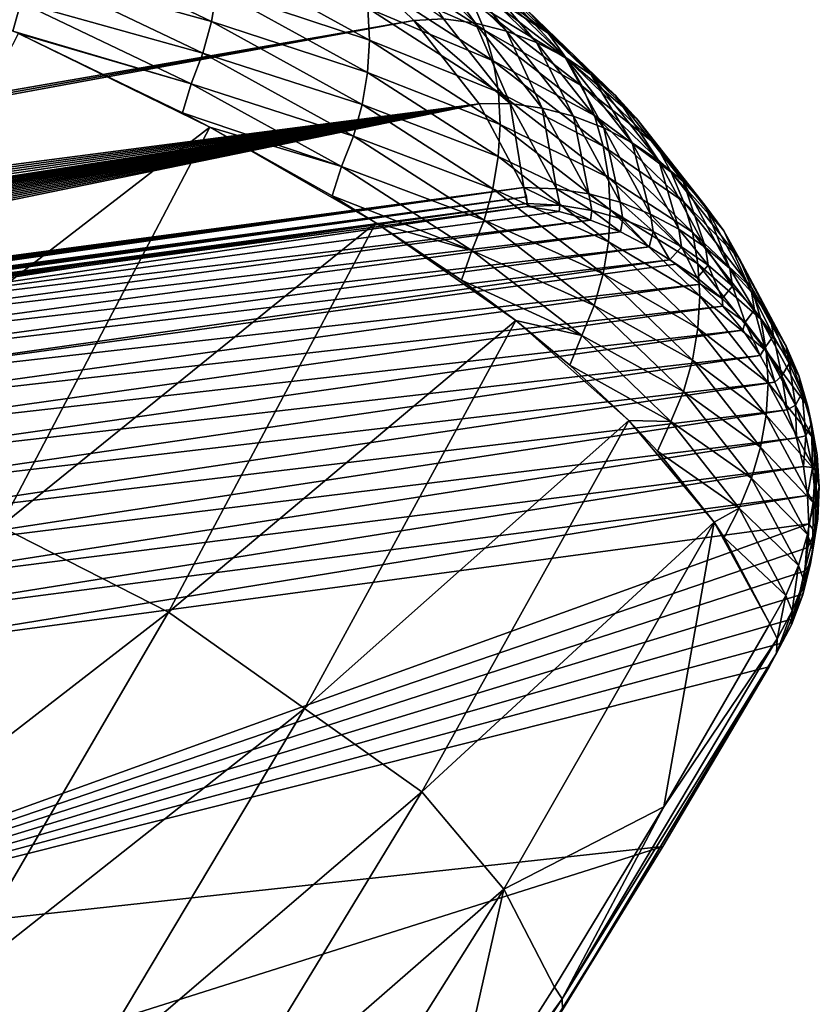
# Model space of a CAD drawing. Header units: metres. Extents: x -46 to 104, y -30 to 30.
# Tile 643 of 656: x 102.5 to 103.87, y -7.45 to -5.76. Entities that reach past the tile are written whole.
import ezdxf

# ---------------------------------------------------------------- set-up
doc = ezdxf.new("R2010")
doc.units = ezdxf.units.M
doc.layers.add('solid_26_000_502_XXX', color=7, linetype='CONTINUOUS')

msp = doc.modelspace()

# ---------------------------------------------------------------- linework, layer by layer
at = {"layer": 'solid_26_000_502_XXX'}
for points in [[(100.164474, -6.286385, 288.448303), (102.631027, -5.340151, 283.601135), (102.380951, -5.201931, 282.893066)], [(100.164474, -6.286385, 288.448303), (102.847031, -5.480157, 284.318329), (102.631027, -5.340151, 283.601135)], [(100.164474, -6.286385, 288.448303), (103.028481, -5.621532, 285.042511), (102.847031, -5.480157, 284.318329)], [(100.164474, -6.286385, 288.448303), (103.175049, -5.763855, 285.771576), (103.028481, -5.621532, 285.042511)], [(103.225922, -5.761276, 285.742462), (103.028481, -5.621532, 285.042511), (103.175049, -5.763855, 285.771576)], [(103.13102, -5.624458, 284.99295), (103.280518, -5.768601, 285.731323), (103.183754, -5.637403, 284.978424)], [(103.225922, -5.761276, 285.742462), (103.280518, -5.768601, 285.731323), (103.13102, -5.624458, 284.99295)], [(102.536789, -5.626327, 281.871094), (102.828644, -5.76579, 282.58551), (102.522369, -5.680479, 281.866791)], [(102.837563, -5.710787, 282.592834), (102.828644, -5.76579, 282.58551), (102.536789, -5.626327, 281.871094)], [(103.07225, -5.636647, 283.369995), (103.295578, -5.780553, 284.107178), (103.086998, -5.688756, 283.35498)], [(103.274864, -5.730655, 284.122681), (103.295578, -5.780553, 284.107178), (103.07225, -5.636647, 283.369995)], [(103.183754, -5.637403, 284.978424), (103.33374, -5.782019, 285.719238), (103.234459, -5.656291, 284.963226)], [(103.280518, -5.768601, 285.731323), (103.33374, -5.782019, 285.719238), (103.183754, -5.637403, 284.978424)], [(103.217285, -5.640372, 284.156281), (103.404709, -5.785426, 284.899323), (103.248657, -5.68373, 284.139099)], [(103.368156, -5.745859, 284.915344), (103.404709, -5.785426, 284.899323), (103.217285, -5.640372, 284.156281)], [(102.840614, -5.655499, 282.602448), (103.098808, -5.7975, 283.329865), (102.837563, -5.710787, 282.592834)], [(103.095894, -5.7426, 283.341553), (103.098808, -5.7975, 283.329865), (102.840614, -5.655499, 282.602448)], [(103.234459, -5.656291, 284.963226), (103.384918, -5.801361, 285.70636), (103.282486, -5.680881, 284.94751)], [(103.33374, -5.782019, 285.719238), (103.384918, -5.801361, 285.70636), (103.234459, -5.656291, 284.963226)], [(102.522369, -5.680479, 281.866791), (102.81395, -5.819814, 282.580566), (102.502472, -5.733018, 281.865234)], [(102.828644, -5.76579, 282.58551), (102.81395, -5.819814, 282.580566), (102.522369, -5.680479, 281.866791)], [(103.086998, -5.688756, 283.35498), (103.310539, -5.832794, 284.092834), (103.095894, -5.7426, 283.341553)], [(103.295578, -5.780553, 284.107178), (103.310539, -5.832794, 284.092834), (103.086998, -5.688756, 283.35498)], [(103.248657, -5.68373, 284.139099), (103.43644, -5.829065, 284.883606), (103.274864, -5.730655, 284.122681)], [(103.404709, -5.785426, 284.899323), (103.43644, -5.829065, 284.883606), (103.248657, -5.68373, 284.139099)], [(103.282486, -5.680881, 284.94751), (103.433395, -5.826381, 285.692841), (103.327248, -5.710863, 284.931488)], [(103.384918, -5.801361, 285.70636), (103.433395, -5.826381, 285.692841), (103.282486, -5.680881, 284.94751)], [(102.502472, -5.733018, 281.865234), (102.488625, -5.782015, 281.885529), (102.33062, -5.712982, 281.532898)], [(102.837563, -5.710787, 282.592834), (103.095711, -5.85276, 283.320099), (102.828644, -5.76579, 282.58551)], [(103.098808, -5.7975, 283.329865), (103.095711, -5.85276, 283.320099), (102.837563, -5.710787, 282.592834)], [(103.327248, -5.710863, 284.931488), (103.478569, -5.856765, 285.678894), (103.368156, -5.745859, 284.915344)], [(103.433395, -5.826381, 285.692841), (103.478569, -5.856765, 285.678894), (103.327248, -5.710863, 284.931488)], [(102.502472, -5.733018, 281.865234), (102.793678, -5.872175, 282.578064), (102.488625, -5.782015, 281.885529)], [(102.81395, -5.819814, 282.580566), (102.793678, -5.872175, 282.578064), (102.502472, -5.733018, 281.865234)], [(103.095894, -5.7426, 283.341553), (103.31955, -5.886718, 284.079803), (103.098808, -5.7975, 283.329865)], [(103.310539, -5.832794, 284.092834), (103.31955, -5.886718, 284.079803), (103.095894, -5.7426, 283.341553)], [(103.274864, -5.730655, 284.122681), (103.462952, -5.876225, 284.868347), (103.295578, -5.780553, 284.107178)], [(103.43644, -5.829065, 284.883606), (103.462952, -5.876225, 284.868347), (103.274864, -5.730655, 284.122681)], [(103.368156, -5.745859, 284.915344), (103.519859, -5.892128, 285.664642), (103.404709, -5.785426, 284.899323)], [(103.478569, -5.856765, 285.678894), (103.519859, -5.892128, 285.664642), (103.368156, -5.745859, 284.915344)], [(100.164474, -6.286385, 288.448303), (100.201408, -6.29476, 288.491211), (103.175049, -5.763855, 285.771576)], [(100.201408, -6.29476, 288.491211), (100.242599, -6.302678, 288.531769), (103.175049, -5.763855, 285.771576)], [(100.242599, -6.302678, 288.531769), (103.286583, -5.906687, 286.503265), (103.175049, -5.763855, 285.771576)], [(102.828644, -5.76579, 282.58551), (103.086639, -5.907684, 283.312378), (102.81395, -5.819814, 282.580566)], [(103.095711, -5.85276, 283.320099), (103.086639, -5.907684, 283.312378), (102.828644, -5.76579, 282.58551)], [(103.225922, -5.761276, 285.742462), (103.175049, -5.763855, 285.771576), (103.339767, -5.906101, 286.484344)], [(103.339767, -5.906101, 286.484344), (103.175049, -5.763855, 285.771576), (103.286583, -5.906687, 286.503265)], [(103.225922, -5.761276, 285.742462), (103.339767, -5.906101, 286.484344), (103.280518, -5.768601, 285.731323)], [(103.280518, -5.768601, 285.731323), (103.394753, -5.913917, 286.475739), (103.33374, -5.782019, 285.719238)], [(103.339767, -5.906101, 286.484344), (103.394753, -5.913917, 286.475739), (103.280518, -5.768601, 285.731323)], [(102.825516, -5.946143, 282.723755), (102.1446, -6.471645, 282.025696), (102.498093, -5.78629, 281.907379)], [(102.793678, -5.872175, 282.578064), (102.498093, -5.78629, 281.907379), (102.488625, -5.782015, 281.885529)], [(102.825516, -5.946143, 282.723755), (102.498093, -5.78629, 281.907379), (102.779213, -5.921964, 282.60025)], [(102.793678, -5.872175, 282.578064), (102.779213, -5.921964, 282.60025), (102.498093, -5.78629, 281.907379)], [(103.295578, -5.780553, 284.107178), (103.48391, -5.926308, 284.853821), (103.310539, -5.832794, 284.092834)], [(103.462952, -5.876225, 284.868347), (103.48391, -5.926308, 284.853821), (103.295578, -5.780553, 284.107178)], [(103.33374, -5.782019, 285.719238), (103.448349, -5.927814, 286.466095), (103.384918, -5.801361, 285.70636)], [(103.394753, -5.913917, 286.475739), (103.448349, -5.927814, 286.466095), (103.33374, -5.782019, 285.719238)], [(103.404709, -5.785426, 284.899323), (103.556755, -5.932024, 285.650269), (103.43644, -5.829065, 284.883606)], [(103.519859, -5.892128, 285.664642), (103.556755, -5.932024, 285.650269), (103.404709, -5.785426, 284.899323)], [(103.098808, -5.7975, 283.329865), (103.32251, -5.941644, 284.068268), (103.095711, -5.85276, 283.320099)], [(103.31955, -5.886718, 284.079803), (103.32251, -5.941644, 284.068268), (103.098808, -5.7975, 283.329865)], [(103.384918, -5.801361, 285.70636), (103.499886, -5.947616, 286.455566), (103.433395, -5.826381, 285.692841)], [(103.448349, -5.927814, 286.466095), (103.499886, -5.947616, 286.455566), (103.384918, -5.801361, 285.70636)], [(102.81395, -5.819814, 282.580566), (103.071716, -5.961577, 283.306763), (102.793678, -5.872175, 282.578064)], [(103.086639, -5.907684, 283.312378), (103.071716, -5.961577, 283.306763), (102.81395, -5.819814, 282.580566)], [(103.433395, -5.826381, 285.692841), (103.548706, -5.973073, 286.444305), (103.478569, -5.856765, 285.678894)], [(103.499886, -5.947616, 286.455566), (103.548706, -5.973073, 286.444305), (103.433395, -5.826381, 285.692841)], [(103.310539, -5.832794, 284.092834), (103.499039, -5.978683, 284.840149), (103.31955, -5.886718, 284.079803)], [(103.48391, -5.926308, 284.853821), (103.499039, -5.978683, 284.840149), (103.310539, -5.832794, 284.092834)], [(103.43644, -5.829065, 284.883606), (103.588783, -5.975947, 285.636017), (103.462952, -5.876225, 284.868347)], [(103.556755, -5.932024, 285.650269), (103.588783, -5.975947, 285.636017), (103.43644, -5.829065, 284.883606)], [(103.095711, -5.85276, 283.320099), (103.319366, -5.996877, 284.05835), (103.086639, -5.907684, 283.312378)], [(103.32251, -5.941644, 284.068268), (103.319366, -5.996877, 284.05835), (103.095711, -5.85276, 283.320099)], [(103.478569, -5.856765, 285.678894), (103.5942, -6.003863, 286.432404), (103.519859, -5.892128, 285.664642)], [(103.548706, -5.973073, 286.444305), (103.5942, -6.003863, 286.432404), (103.478569, -5.856765, 285.678894)], [(102.793678, -5.872175, 282.578064), (103.051117, -6.013758, 283.303345), (102.779213, -5.921964, 282.60025)], [(103.071716, -5.961577, 283.306763), (103.051117, -6.013758, 283.303345), (102.793678, -5.872175, 282.578064)], [(103.462952, -5.876225, 284.868347), (103.61554, -6.023344, 285.622009), (103.48391, -5.926308, 284.853821)], [(103.588783, -5.975947, 285.636017), (103.61554, -6.023344, 285.622009), (103.462952, -5.876225, 284.868347)], [(103.31955, -5.886718, 284.079803), (103.508156, -6.032687, 284.827545), (103.32251, -5.941644, 284.068268)], [(103.499039, -5.978683, 284.840149), (103.508156, -6.032687, 284.827545), (103.31955, -5.886718, 284.079803)], [(103.519859, -5.892128, 285.664642), (103.635788, -6.039598, 286.420074), (103.556755, -5.932024, 285.650269)], [(103.5942, -6.003863, 286.432404), (103.635788, -6.039598, 286.420074), (103.519859, -5.892128, 285.664642)], [(100.242599, -6.302678, 288.531769), (100.288071, -6.3101, 288.569763), (103.286583, -5.906687, 286.503265)], [(100.288071, -6.3101, 288.569763), (100.337914, -6.316988, 288.605072), (103.286583, -5.906687, 286.503265)], [(100.337914, -6.316988, 288.605072), (100.392418, -6.323322, 288.637512), (103.286583, -5.906687, 286.503265)], [(100.392418, -6.323322, 288.637512), (100.451866, -6.329049, 288.66684), (103.286583, -5.906687, 286.503265)], [(100.451866, -6.329049, 288.66684), (100.516479, -6.334107, 288.692749), (103.286583, -5.906687, 286.503265)], [(100.516479, -6.334107, 288.692749), (100.550774, -6.336371, 288.704346), (103.286583, -5.906687, 286.503265)], [(100.550774, -6.336371, 288.704346), (100.586441, -6.338427, 288.714874), (103.286583, -5.906687, 286.503265)], [(100.586441, -6.338427, 288.714874), (100.623497, -6.340284, 288.724396), (103.286583, -5.906687, 286.503265)], [(100.623497, -6.340284, 288.724396), (100.661942, -6.341923, 288.732788), (103.286583, -5.906687, 286.503265)], [(100.661942, -6.341923, 288.732788), (100.70179, -6.343317, 288.739929), (103.286583, -5.906687, 286.503265)], [(100.70179, -6.343317, 288.739929), (100.74305, -6.344478, 288.74588), (103.286583, -5.906687, 286.503265)], [(100.74305, -6.344478, 288.74588), (100.785667, -6.345369, 288.750458), (103.286583, -5.906687, 286.503265)], [(100.785667, -6.345369, 288.750458), (100.829659, -6.345984, 288.753601), (103.286583, -5.906687, 286.503265)], [(100.829659, -6.345984, 288.753601), (100.874992, -6.346319, 288.75531), (103.286583, -5.906687, 286.503265)], [(100.874992, -6.346319, 288.75531), (100.921547, -6.346335, 288.755402), (103.286583, -5.906687, 286.503265)], [(100.921547, -6.346335, 288.755402), (100.969391, -6.346043, 288.753906), (103.286583, -5.906687, 286.503265)], [(100.969391, -6.346043, 288.753906), (101.018341, -6.345419, 288.750702), (103.286583, -5.906687, 286.503265)], [(101.018341, -6.345419, 288.750702), (101.068291, -6.344443, 288.745697), (103.286583, -5.906687, 286.503265)], [(101.068291, -6.344443, 288.745697), (101.119278, -6.343122, 288.738922), (103.286583, -5.906687, 286.503265)], [(101.119278, -6.343122, 288.738922), (101.170982, -6.341433, 288.730286), (103.286583, -5.906687, 286.503265)], [(101.170982, -6.341433, 288.730286), (103.363121, -6.049582, 287.23526), (103.286583, -5.906687, 286.503265)], [(103.086639, -5.907684, 283.312378), (103.310173, -6.051719, 284.050201), (103.071716, -5.961577, 283.306763)], [(103.319366, -5.996877, 284.05835), (103.310173, -6.051719, 284.050201), (103.086639, -5.907684, 283.312378)], [(103.339767, -5.906101, 286.484344), (103.286583, -5.906687, 286.503265), (103.363121, -6.049582, 287.23526)], [(103.339767, -5.906101, 286.484344), (103.363121, -6.049582, 287.23526), (103.418999, -6.05183, 287.230286)], [(103.339767, -5.906101, 286.484344), (103.418999, -6.05183, 287.230286), (103.394753, -5.913917, 286.475739)], [(103.051117, -6.013758, 283.303345), (102.825516, -5.946143, 282.723755), (102.779213, -5.921964, 282.60025)], [(103.394753, -5.913917, 286.475739), (103.474182, -6.060238, 287.224213), (103.448349, -5.927814, 286.466095)], [(103.418999, -6.05183, 287.230286), (103.474182, -6.060238, 287.224213), (103.394753, -5.913917, 286.475739)], [(103.448349, -5.927814, 286.466095), (103.527954, -6.0747, 287.217041), (103.499886, -5.947616, 286.455566)], [(103.474182, -6.060238, 287.224213), (103.527954, -6.0747, 287.217041), (103.448349, -5.927814, 286.466095)], [(103.48391, -5.926308, 284.853821), (103.636688, -6.073615, 285.608429), (103.499039, -5.978683, 284.840149)], [(103.61554, -6.023344, 285.622009), (103.636688, -6.073615, 285.608429), (103.48391, -5.926308, 284.853821)], [(103.32251, -5.941644, 284.068268), (103.511147, -6.087639, 284.816132), (103.319366, -5.996877, 284.05835)], [(103.508156, -6.032687, 284.827545), (103.511147, -6.087639, 284.816132), (103.32251, -5.941644, 284.068268)], [(103.556755, -5.932024, 285.650269), (103.672943, -6.079825, 286.40741), (103.588783, -5.975947, 285.636017)], [(103.635788, -6.039598, 286.420074), (103.672943, -6.079825, 286.40741), (103.556755, -5.932024, 285.650269)], [(102.825516, -5.946143, 282.723755), (102.46772, -6.629692, 282.845184), (102.1446, -6.471645, 282.025696)], [(103.10965, -6.109893, 283.559509), (102.46772, -6.629692, 282.845184), (102.825516, -5.946143, 282.723755)], [(103.10965, -6.109893, 283.559509), (102.825516, -5.946143, 282.723755), (103.035301, -6.064156, 283.326019)], [(103.051117, -6.013758, 283.303345), (103.035301, -6.064156, 283.326019), (102.825516, -5.946143, 282.723755)], [(103.071716, -5.961577, 283.306763), (103.295036, -6.105479, 284.043915), (103.051117, -6.013758, 283.303345)], [(103.310173, -6.051719, 284.050201), (103.295036, -6.105479, 284.043915), (103.071716, -5.961577, 283.306763)], [(103.499886, -5.947616, 286.455566), (103.579651, -6.095033, 287.208893), (103.548706, -5.973073, 286.444305)], [(103.527954, -6.0747, 287.217041), (103.579651, -6.095033, 287.208893), (103.499886, -5.947616, 286.455566)], [(103.499039, -5.978683, 284.840149), (103.651955, -6.126126, 285.595459), (103.508156, -6.032687, 284.827545)], [(103.636688, -6.073615, 285.608429), (103.651955, -6.126126, 285.595459), (103.499039, -5.978683, 284.840149)], [(103.548706, -5.973073, 286.444305), (103.628616, -6.120981, 287.19986), (103.5942, -6.003863, 286.432404)], [(103.579651, -6.095033, 287.208893), (103.628616, -6.120981, 287.19986), (103.548706, -5.973073, 286.444305)], [(103.588783, -5.975947, 285.636017), (103.705193, -6.124037, 286.394623), (103.61554, -6.023344, 285.622009)], [(103.672943, -6.079825, 286.40741), (103.705193, -6.124037, 286.394623), (103.588783, -5.975947, 285.636017)], [(103.319366, -5.996877, 284.05835), (103.507973, -6.142844, 284.806091), (103.310173, -6.051719, 284.050201)], [(103.511147, -6.087639, 284.816132), (103.507973, -6.142844, 284.806091), (103.319366, -5.996877, 284.05835)], [(103.5942, -6.003863, 286.432404), (103.674232, -6.152216, 287.190094), (103.635788, -6.039598, 286.420074)], [(103.628616, -6.120981, 287.19986), (103.674232, -6.152216, 287.190094), (103.5942, -6.003863, 286.432404)], [(103.051117, -6.013758, 283.303345), (103.274155, -6.157475, 284.039551), (103.035301, -6.064156, 283.326019)], [(103.295036, -6.105479, 284.043915), (103.274155, -6.157475, 284.039551), (103.051117, -6.013758, 283.303345)], [(103.61554, -6.023344, 285.622009), (103.73214, -6.171675, 286.381836), (103.636688, -6.073615, 285.608429)], [(103.705193, -6.124037, 286.394623), (103.73214, -6.171675, 286.381836), (103.61554, -6.023344, 285.622009)], [(103.508156, -6.032687, 284.827545), (103.661163, -6.180212, 285.583252), (103.511147, -6.087639, 284.816132)], [(103.651955, -6.126126, 285.595459), (103.661163, -6.180212, 285.583252), (103.508156, -6.032687, 284.827545)], [(103.635788, -6.039598, 286.420074), (103.715927, -6.188345, 287.179688), (103.672943, -6.079825, 286.40741)], [(103.674232, -6.152216, 287.190094), (103.715927, -6.188345, 287.179688), (103.635788, -6.039598, 286.420074)], [(101.170982, -6.341433, 288.730286), (101.223442, -6.339371, 288.719727), (103.363121, -6.049582, 287.23526)], [(101.223442, -6.339371, 288.719727), (101.276489, -6.336937, 288.707245), (103.363121, -6.049582, 287.23526)], [(101.276489, -6.336937, 288.707245), (101.329773, -6.334122, 288.692841), (103.363121, -6.049582, 287.23526)], [(101.329773, -6.334122, 288.692841), (101.383453, -6.330925, 288.676453), (103.363121, -6.049582, 287.23526)], [(101.383453, -6.330925, 288.676453), (103.367813, -6.065777, 287.318207), (103.363121, -6.049582, 287.23526)], [(103.310173, -6.051719, 284.050201), (103.498672, -6.197604, 284.797516), (103.295036, -6.105479, 284.043915)], [(103.507973, -6.142844, 284.806091), (103.498672, -6.197604, 284.797516), (103.310173, -6.051719, 284.050201)], [(103.369095, -6.0769, 287.375183), (103.363121, -6.049582, 287.23526), (103.367813, -6.065777, 287.318207)], [(103.424469, -6.079971, 287.374756), (103.363121, -6.049582, 287.23526), (103.369095, -6.0769, 287.375183)], [(103.424469, -6.079971, 287.374756), (103.418999, -6.05183, 287.230286), (103.363121, -6.049582, 287.23526)], [(103.47934, -6.089025, 287.372833), (103.474182, -6.060238, 287.224213), (103.418999, -6.05183, 287.230286)], [(103.424469, -6.079971, 287.374756), (103.47934, -6.089025, 287.372833), (103.418999, -6.05183, 287.230286)], [(103.532845, -6.104009, 287.369781), (103.527954, -6.0747, 287.217041), (103.474182, -6.060238, 287.224213)], [(103.47934, -6.089025, 287.372833), (103.532845, -6.104009, 287.369781), (103.474182, -6.060238, 287.224213)], [(101.383453, -6.330925, 288.676453), (101.437126, -6.327355, 288.658173), (103.367813, -6.065777, 287.318207)], [(101.437126, -6.327355, 288.658173), (101.490631, -6.32341, 288.63797), (103.367813, -6.065777, 287.318207)], [(101.490631, -6.32341, 288.63797), (101.543991, -6.319094, 288.615845), (103.367813, -6.065777, 287.318207)], [(101.543991, -6.319094, 288.615845), (101.596725, -6.314433, 288.59198), (103.367813, -6.065777, 287.318207)], [(101.596725, -6.314433, 288.59198), (103.369095, -6.0769, 287.375183), (103.367813, -6.065777, 287.318207)], [(101.596725, -6.314433, 288.59198), (101.648918, -6.309418, 288.566284), (103.369095, -6.0769, 287.375183)], [(101.648918, -6.309418, 288.566284), (101.700348, -6.304073, 288.53891), (103.369095, -6.0769, 287.375183)], [(101.700348, -6.304073, 288.53891), (101.750641, -6.298434, 288.51001), (103.369095, -6.0769, 287.375183)], [(101.750641, -6.298434, 288.51001), (101.799911, -6.292489, 288.479553), (103.369095, -6.0769, 287.375183)], [(101.799911, -6.292489, 288.479553), (101.848175, -6.286237, 288.44754), (103.369095, -6.0769, 287.375183)], [(101.848175, -6.286237, 288.44754), (102.608711, -6.184205, 287.924866), (103.369095, -6.0769, 287.375183)], [(102.608711, -6.184205, 287.924866), (103.369278, -6.082169, 287.402191), (103.369095, -6.0769, 287.375183)], [(103.274155, -6.157475, 284.039551), (103.10965, -6.109893, 283.559509), (103.035301, -6.064156, 283.326019)], [(103.424469, -6.079971, 287.374756), (103.369095, -6.0769, 287.375183), (103.369278, -6.082169, 287.402191)], [(103.424469, -6.079971, 287.374756), (103.369278, -6.082169, 287.402191), (103.423874, -6.090908, 287.430725)], [(103.424469, -6.079971, 287.374756), (103.423874, -6.090908, 287.430725), (103.477455, -6.105479, 287.457458)], [(103.424469, -6.079971, 287.374756), (103.477455, -6.105479, 287.457458), (103.47934, -6.089025, 287.372833)], [(103.58432, -6.124736, 287.365601), (103.579651, -6.095033, 287.208893), (103.527954, -6.0747, 287.217041)], [(103.532845, -6.104009, 287.369781), (103.58432, -6.124736, 287.365601), (103.527954, -6.0747, 287.217041)], [(103.636688, -6.073615, 285.608429), (103.753441, -6.222136, 286.369232), (103.651955, -6.126126, 285.595459)], [(103.73214, -6.171675, 286.381836), (103.753441, -6.222136, 286.369232), (103.636688, -6.073615, 285.608429)], [(103.672943, -6.079825, 286.40741), (103.752823, -6.228486, 287.168854), (103.705193, -6.124037, 286.394623)], [(103.715927, -6.188345, 287.179688), (103.752823, -6.228486, 287.168854), (103.672943, -6.079825, 286.40741)], [(101.880287, -6.298109, 288.491943), (103.369278, -6.082169, 287.402191), (102.608711, -6.184205, 287.924866)], [(103.423874, -6.090908, 287.430725), (103.369278, -6.082169, 287.402191), (101.880287, -6.298109, 288.491943)], [(103.477455, -6.105479, 287.457458), (103.423874, -6.090908, 287.430725), (101.880287, -6.298109, 288.491943)], [(103.47934, -6.089025, 287.372833), (103.477455, -6.105479, 287.457458), (103.528847, -6.125577, 287.482361)], [(103.47934, -6.089025, 287.372833), (103.528847, -6.125577, 287.482361), (103.532845, -6.104009, 287.369781)], [(103.511147, -6.087639, 284.816132), (103.664177, -6.235191, 285.571991), (103.507973, -6.142844, 284.806091)], [(103.661163, -6.180212, 285.583252), (103.664177, -6.235191, 285.571991), (103.511147, -6.087639, 284.816132)], [(103.633125, -6.15095, 287.360352), (103.628616, -6.120981, 287.19986), (103.579651, -6.095033, 287.208893)], [(103.58432, -6.124736, 287.365601), (103.633125, -6.15095, 287.360352), (103.579651, -6.095033, 287.208893)], [(103.477455, -6.105479, 287.457458), (101.880287, -6.298109, 288.491943), (101.911995, -6.316003, 288.534576)], [(103.528847, -6.125577, 287.482361), (103.477455, -6.105479, 287.457458), (101.911995, -6.316003, 288.534576)], [(103.10965, -6.109893, 283.559509), (102.754799, -6.776291, 283.681824), (102.46772, -6.629692, 282.845184)], [(103.349197, -6.277311, 284.413361), (102.754799, -6.776291, 283.681824), (103.10965, -6.109893, 283.559509)], [(103.349197, -6.277311, 284.413361), (103.10965, -6.109893, 283.559509), (103.256378, -6.208232, 284.060944)], [(103.274155, -6.157475, 284.039551), (103.256378, -6.208232, 284.060944), (103.10965, -6.109893, 283.559509)], [(103.295036, -6.105479, 284.043915), (103.48336, -6.251228, 284.790527), (103.274155, -6.157475, 284.039551)], [(103.498672, -6.197604, 284.797516), (103.48336, -6.251228, 284.790527), (103.295036, -6.105479, 284.043915)], [(103.532845, -6.104009, 287.369781), (103.528847, -6.125577, 287.482361), (103.577728, -6.150901, 287.505188)], [(103.532845, -6.104009, 287.369781), (103.577728, -6.150901, 287.505188), (103.58432, -6.124736, 287.365601)], [(103.528847, -6.125577, 287.482361), (101.911995, -6.316003, 288.534576), (101.942894, -6.339694, 288.574921)], [(103.577728, -6.150901, 287.505188), (103.528847, -6.125577, 287.482361), (101.942894, -6.339694, 288.574921)], [(103.58432, -6.124736, 287.365601), (103.577728, -6.150901, 287.505188), (103.6129, -6.173393, 287.521027)], [(103.58432, -6.124736, 287.365601), (103.6129, -6.173393, 287.521027), (103.633125, -6.15095, 287.360352)], [(103.678658, -6.182326, 287.354126), (103.674232, -6.152216, 287.190094), (103.628616, -6.120981, 287.19986)], [(103.633125, -6.15095, 287.360352), (103.678658, -6.182326, 287.354126), (103.628616, -6.120981, 287.19986)], [(103.651955, -6.126126, 285.595459), (103.768822, -6.274785, 286.356964), (103.661163, -6.180212, 285.583252)], [(103.753441, -6.222136, 286.369232), (103.768822, -6.274785, 286.356964), (103.651955, -6.126126, 285.595459)], [(103.705193, -6.124037, 286.394623), (103.785233, -6.272988, 287.157562), (103.73214, -6.171675, 286.381836)], [(103.752823, -6.228486, 287.168854), (103.785233, -6.272988, 287.157562), (103.705193, -6.124037, 286.394623)], [(103.507973, -6.142844, 284.806091), (103.660973, -6.290367, 285.561798), (103.498672, -6.197604, 284.797516)], [(103.664177, -6.235191, 285.571991), (103.660973, -6.290367, 285.561798), (103.507973, -6.142844, 284.806091)], [(103.577728, -6.150901, 287.505188), (101.942894, -6.339694, 288.574921), (101.972351, -6.368597, 288.612152)], [(103.6129, -6.173393, 287.521027), (103.577728, -6.150901, 287.505188), (101.972351, -6.368597, 288.612152)], [(103.274155, -6.157475, 284.039551), (103.462234, -6.303039, 284.785217), (103.256378, -6.208232, 284.060944)], [(103.48336, -6.251228, 284.790527), (103.462234, -6.303039, 284.785217), (103.274155, -6.157475, 284.039551)], [(103.659729, -6.204087, 287.518219), (103.633125, -6.15095, 287.360352), (103.6129, -6.173393, 287.521027)], [(103.659729, -6.204087, 287.518219), (103.678658, -6.182326, 287.354126), (103.633125, -6.15095, 287.360352)], [(103.720352, -6.218475, 287.346954), (103.715927, -6.188345, 287.179688), (103.674232, -6.152216, 287.190094)], [(103.678658, -6.182326, 287.354126), (103.720352, -6.218475, 287.346954), (103.674232, -6.152216, 287.190094)], [(103.6129, -6.173393, 287.521027), (101.972351, -6.368597, 288.612152), (102.000542, -6.402912, 288.646454)], [(103.623451, -6.180914, 287.525665), (103.6129, -6.173393, 287.521027), (102.000542, -6.402912, 288.646454)], [(103.665535, -6.215043, 287.543488), (103.623451, -6.180914, 287.525665), (102.000542, -6.402912, 288.646454)], [(103.659729, -6.204087, 287.518219), (103.6129, -6.173393, 287.521027), (103.623451, -6.180914, 287.525665)], [(103.659729, -6.204087, 287.518219), (103.623451, -6.180914, 287.525665), (103.665535, -6.215043, 287.543488)], [(103.661163, -6.180212, 285.583252), (103.778091, -6.328954, 286.345184), (103.664177, -6.235191, 285.571991)], [(103.768822, -6.274785, 286.356964), (103.778091, -6.328954, 286.345184), (103.661163, -6.180212, 285.583252)], [(103.73214, -6.171675, 286.381836), (103.812309, -6.320868, 287.146027), (103.753441, -6.222136, 286.369232)], [(103.785233, -6.272988, 287.157562), (103.812309, -6.320868, 287.146027), (103.73214, -6.171675, 286.381836)], [(101.880287, -6.298109, 288.491943), (102.608711, -6.184205, 287.924866), (101.848175, -6.286237, 288.44754)], [(103.498672, -6.197604, 284.797516), (103.651588, -6.345044, 285.552795), (103.48336, -6.251228, 284.790527)], [(103.660973, -6.290367, 285.561798), (103.651588, -6.345044, 285.552795), (103.498672, -6.197604, 284.797516)], [(103.659729, -6.204087, 287.518219), (103.702858, -6.239778, 287.514404), (103.678658, -6.182326, 287.354126)], [(103.702858, -6.239778, 287.514404), (103.720352, -6.218475, 287.346954), (103.678658, -6.182326, 287.354126)], [(103.757698, -6.25895, 287.338959), (103.752823, -6.228486, 287.168854), (103.715927, -6.188345, 287.179688)], [(103.720352, -6.218475, 287.346954), (103.757698, -6.25895, 287.338959), (103.715927, -6.188345, 287.179688)], [(103.665535, -6.215043, 287.543488), (102.000542, -6.402912, 288.646454), (102.02681, -6.441939, 288.677063)], [(103.703789, -6.252854, 287.558624), (103.665535, -6.215043, 287.543488), (102.02681, -6.441939, 288.677063)], [(103.462234, -6.303039, 284.785217), (103.349197, -6.277311, 284.413361), (103.256378, -6.208232, 284.060944)], [(103.659729, -6.204087, 287.518219), (103.665535, -6.215043, 287.543488), (103.702858, -6.239778, 287.514404)], [(103.702858, -6.239778, 287.514404), (103.665535, -6.215043, 287.543488), (103.703789, -6.252854, 287.558624)], [(103.702858, -6.239778, 287.514404), (103.741722, -6.279944, 287.509399), (103.720352, -6.218475, 287.346954)], [(103.741722, -6.279944, 287.509399), (103.757698, -6.25895, 287.338959), (103.720352, -6.218475, 287.346954)], [(103.790222, -6.303249, 287.330231), (103.785233, -6.272988, 287.157562), (103.752823, -6.228486, 287.168854)], [(103.757698, -6.25895, 287.338959), (103.790222, -6.303249, 287.330231), (103.752823, -6.228486, 287.168854)], [(103.753441, -6.222136, 286.369232), (103.833702, -6.37152, 287.134399), (103.768822, -6.274785, 286.356964)], [(103.812309, -6.320868, 287.146027), (103.833702, -6.37152, 287.134399), (103.753441, -6.222136, 286.369232)], [(103.664177, -6.235191, 285.571991), (103.781128, -6.383959, 286.334076), (103.660973, -6.290367, 285.561798)], [(103.778091, -6.328954, 286.345184), (103.781128, -6.383959, 286.334076), (103.664177, -6.235191, 285.571991)], [(103.702858, -6.239778, 287.514404), (103.703789, -6.252854, 287.558624), (103.741722, -6.279944, 287.509399)], [(103.703789, -6.252854, 287.558624), (102.02681, -6.441939, 288.677063), (102.050827, -6.485188, 288.703583)], [(103.737885, -6.293729, 287.570862), (103.703789, -6.252854, 287.558624), (102.050827, -6.485188, 288.703583)], [(103.48336, -6.251228, 284.790527), (103.636131, -6.398531, 285.545105), (103.462234, -6.303039, 284.785217)], [(103.651588, -6.345044, 285.552795), (103.636131, -6.398531, 285.545105), (103.48336, -6.251228, 284.790527)], [(103.741722, -6.279944, 287.509399), (103.703789, -6.252854, 287.558624), (103.737885, -6.293729, 287.570862)], [(103.741722, -6.279944, 287.509399), (103.775826, -6.324081, 287.503265), (103.757698, -6.25895, 287.338959)], [(103.775826, -6.324081, 287.503265), (103.790222, -6.303249, 287.330231), (103.757698, -6.25895, 287.338959)], [(103.349197, -6.277311, 284.413361), (102.98793, -6.941155, 284.540527), (102.754799, -6.776291, 283.681824)], [(103.542793, -6.448195, 285.28421), (102.98793, -6.941155, 284.540527), (103.349197, -6.277311, 284.413361)], [(103.542793, -6.448195, 285.28421), (103.349197, -6.277311, 284.413361), (103.44207, -6.353837, 284.803192)], [(103.462234, -6.303039, 284.785217), (103.44207, -6.353837, 284.803192), (103.349197, -6.277311, 284.413361)], [(103.741722, -6.279944, 287.509399), (103.737885, -6.293729, 287.570862), (103.767624, -6.337105, 287.58017)], [(103.741722, -6.279944, 287.509399), (103.767624, -6.337105, 287.58017), (103.775826, -6.324081, 287.503265)], [(103.768822, -6.274785, 286.356964), (103.849159, -6.424304, 287.122864), (103.778091, -6.328954, 286.345184)], [(103.833702, -6.37152, 287.134399), (103.849159, -6.424304, 287.122864), (103.768822, -6.274785, 286.356964)], [(103.817528, -6.350823, 287.320862), (103.812309, -6.320868, 287.146027), (103.785233, -6.272988, 287.157562)], [(103.790222, -6.303249, 287.330231), (103.817528, -6.350823, 287.320862), (103.785233, -6.272988, 287.157562)], [(103.737885, -6.293729, 287.570862), (102.050827, -6.485188, 288.703583), (102.072296, -6.532115, 288.725647)], [(103.767624, -6.337105, 287.58017), (103.737885, -6.293729, 287.570862), (102.072296, -6.532115, 288.725647)], [(103.660973, -6.290367, 285.561798), (103.777901, -6.439107, 286.32373), (103.651588, -6.345044, 285.552795)], [(103.781128, -6.383959, 286.334076), (103.777901, -6.439107, 286.32373), (103.660973, -6.290367, 285.561798)], [(103.462234, -6.303039, 284.785217), (103.614815, -6.450151, 285.538818), (103.44207, -6.353837, 284.803192)], [(103.636131, -6.398531, 285.545105), (103.614815, -6.450151, 285.538818), (103.462234, -6.303039, 284.785217)], [(103.775826, -6.324081, 287.503265), (103.804741, -6.371632, 287.496094), (103.790222, -6.303249, 287.330231)], [(103.804741, -6.371632, 287.496094), (103.817528, -6.350823, 287.320862), (103.790222, -6.303249, 287.330231)], [(103.775826, -6.324081, 287.503265), (103.767624, -6.337105, 287.58017), (103.792992, -6.382649, 287.586548)], [(103.775826, -6.324081, 287.503265), (103.792992, -6.382649, 287.586548), (103.804741, -6.371632, 287.496094)], [(103.778091, -6.328954, 286.345184), (103.858467, -6.478553, 287.111511), (103.781128, -6.383959, 286.334076)], [(103.849159, -6.424304, 287.122864), (103.858467, -6.478553, 287.111511), (103.778091, -6.328954, 286.345184)], [(103.839279, -6.401084, 287.311005), (103.833702, -6.37152, 287.134399), (103.812309, -6.320868, 287.146027)], [(103.817528, -6.350823, 287.320862), (103.839279, -6.401084, 287.311005), (103.812309, -6.320868, 287.146027)], [(103.767624, -6.337105, 287.58017), (102.072296, -6.532115, 288.725647), (102.090935, -6.582126, 288.743011)], [(103.792992, -6.382649, 287.586548), (103.767624, -6.337105, 287.58017), (102.090935, -6.582126, 288.743011)], [(103.651588, -6.345044, 285.552795), (103.768448, -6.4937, 286.31427), (103.636131, -6.398531, 285.545105)], [(103.777901, -6.439107, 286.32373), (103.768448, -6.4937, 286.31427), (103.651588, -6.345044, 285.552795)], [(103.614815, -6.450151, 285.538818), (103.542793, -6.448195, 285.28421), (103.44207, -6.353837, 284.803192)], [(103.804741, -6.371632, 287.496094), (103.82811, -6.421998, 287.487976), (103.817528, -6.350823, 287.320862)], [(103.82811, -6.421998, 287.487976), (103.839279, -6.401084, 287.311005), (103.817528, -6.350823, 287.320862)], [(103.792992, -6.382649, 287.586548), (102.090935, -6.582126, 288.743011), (102.106522, -6.634593, 288.755463)], [(103.81385, -6.42981, 287.589935), (103.792992, -6.382649, 287.586548), (102.106522, -6.634593, 288.755463)], [(103.804741, -6.371632, 287.496094), (103.792992, -6.382649, 287.586548), (103.81385, -6.42981, 287.589935)], [(103.804741, -6.371632, 287.496094), (103.81385, -6.42981, 287.589935), (103.82811, -6.421998, 287.487976)], [(103.855202, -6.453409, 287.300751), (103.849159, -6.424304, 287.122864), (103.833702, -6.37152, 287.134399)], [(103.839279, -6.401084, 287.311005), (103.855202, -6.453409, 287.300751), (103.833702, -6.37152, 287.134399)], [(103.636131, -6.398531, 285.545105), (103.752884, -6.547047, 286.305878), (103.614815, -6.450151, 285.538818)], [(103.768448, -6.4937, 286.31427), (103.752884, -6.547047, 286.305878), (103.636131, -6.398531, 285.545105)], [(103.781128, -6.383959, 286.334076), (103.861519, -6.533583, 287.100525), (103.777901, -6.439107, 286.32373)], [(103.858467, -6.478553, 287.111511), (103.861519, -6.533583, 287.100525), (103.781128, -6.383959, 286.334076)], [(103.82811, -6.421998, 287.487976), (103.845627, -6.474544, 287.478973), (103.839279, -6.401084, 287.311005)], [(103.845627, -6.474544, 287.478973), (103.855202, -6.453409, 287.300751), (103.839279, -6.401084, 287.311005)], [(103.81385, -6.42981, 287.589935), (102.106522, -6.634593, 288.755463), (102.118851, -6.688854, 288.762787)], [(103.830063, -6.477961, 287.590363), (103.81385, -6.42981, 287.589935), (102.118851, -6.688854, 288.762787)], [(103.82811, -6.421998, 287.487976), (103.81385, -6.42981, 287.589935), (103.830063, -6.477961, 287.590363)], [(103.82811, -6.421998, 287.487976), (103.830063, -6.477961, 287.590363), (103.845627, -6.474544, 287.478973)], [(103.865105, -6.507149, 287.290222), (103.858467, -6.478553, 287.111511), (103.849159, -6.424304, 287.122864)], [(103.855202, -6.453409, 287.300751), (103.865105, -6.507149, 287.290222), (103.849159, -6.424304, 287.122864)], [(103.542793, -6.448195, 285.28421), (103.188751, -7.083493, 285.411743), (102.98793, -6.941155, 284.540527)], [(103.688889, -6.622348, 286.170959), (103.188751, -7.083493, 285.411743), (103.542793, -6.448195, 285.28421)], [(103.688889, -6.622348, 286.170959), (103.542793, -6.448195, 285.28421), (103.592079, -6.500627, 285.550995)], [(103.614815, -6.450151, 285.538818), (103.592079, -6.500627, 285.550995), (103.542793, -6.448195, 285.28421)], [(103.614815, -6.450151, 285.538818), (103.731415, -6.598476, 286.298615), (103.592079, -6.500627, 285.550995)], [(103.752884, -6.547047, 286.305878), (103.731415, -6.598476, 286.298615), (103.614815, -6.450151, 285.538818)], [(103.777901, -6.439107, 286.32373), (103.858276, -6.588697, 287.090027), (103.768448, -6.4937, 286.31427)], [(103.861519, -6.533583, 287.100525), (103.858276, -6.588697, 287.090027), (103.777901, -6.439107, 286.32373)], [(103.845627, -6.474544, 287.478973), (103.857079, -6.52861, 287.469269), (103.855202, -6.453409, 287.300751)], [(103.857079, -6.52861, 287.469269), (103.865105, -6.507149, 287.290222), (103.855202, -6.453409, 287.300751)], [(103.830063, -6.477961, 287.590363), (102.118851, -6.688854, 288.762787), (102.127769, -6.744225, 288.764954)], [(103.841698, -6.526927, 287.587891), (103.830063, -6.477961, 287.590363), (102.127769, -6.744225, 288.764954)], [(103.845627, -6.474544, 287.478973), (103.830063, -6.477961, 287.590363), (103.841698, -6.526927, 287.587891)], [(103.845627, -6.474544, 287.478973), (103.841698, -6.526927, 287.587891), (103.857079, -6.52861, 287.469269)], [(103.868858, -6.56164, 287.279572), (103.861519, -6.533583, 287.100525), (103.858467, -6.478553, 287.111511)], [(103.865105, -6.507149, 287.290222), (103.868858, -6.56164, 287.279572), (103.858467, -6.478553, 287.111511)], [(103.731415, -6.598476, 286.298615), (103.688889, -6.622348, 286.170959), (103.592079, -6.500627, 285.550995)], [(103.768448, -6.4937, 286.31427), (103.848778, -6.643201, 287.08017), (103.752884, -6.547047, 286.305878)], [(103.858276, -6.588697, 287.090027), (103.848778, -6.643201, 287.08017), (103.768448, -6.4937, 286.31427)], [(103.857079, -6.52861, 287.469269), (103.86232, -6.583513, 287.458923), (103.865105, -6.507149, 287.290222)], [(103.86232, -6.583513, 287.458923), (103.868858, -6.56164, 287.279572), (103.865105, -6.507149, 287.290222)], [(103.841698, -6.526927, 287.587891), (102.127769, -6.744225, 288.764954), (102.133163, -6.800009, 288.761932)], [(103.848694, -6.576265, 287.58255), (103.841698, -6.526927, 287.587891), (102.133163, -6.800009, 288.761932)], [(103.857079, -6.52861, 287.469269), (103.841698, -6.526927, 287.587891), (103.848694, -6.576265, 287.58255)], [(103.857079, -6.52861, 287.469269), (103.848694, -6.576265, 287.58255), (103.86232, -6.583513, 287.458923)], [(103.866425, -6.616205, 287.268951), (103.858276, -6.588697, 287.090027), (103.861519, -6.533583, 287.100525)], [(103.868858, -6.56164, 287.279572), (103.866425, -6.616205, 287.268951), (103.861519, -6.533583, 287.100525)], [(103.752884, -6.547047, 286.305878), (103.833145, -6.696405, 287.071045), (103.731415, -6.598476, 286.298615)], [(103.848778, -6.643201, 287.08017), (103.833145, -6.696405, 287.071045), (103.752884, -6.547047, 286.305878)], [(103.86129, -6.638564, 287.44812), (103.866425, -6.616205, 287.268951), (103.868858, -6.56164, 287.279572)], [(103.86232, -6.583513, 287.458923), (103.86129, -6.638564, 287.44812), (103.868858, -6.56164, 287.279572)], [(103.848694, -6.576265, 287.58255), (102.133163, -6.800009, 288.761932), (102.134964, -6.855447, 288.753723)], [(103.848694, -6.576265, 287.58255), (102.134964, -6.855447, 288.753723), (103.851013, -6.625226, 287.574402)], [(103.86232, -6.583513, 287.458923), (103.848694, -6.576265, 287.58255), (103.851013, -6.625226, 287.574402)], [(103.86232, -6.583513, 287.458923), (103.851013, -6.625226, 287.574402), (103.86129, -6.638564, 287.44812)], [(103.731415, -6.598476, 286.298615), (103.706215, -6.64822, 286.302429), (103.688889, -6.622348, 286.170959)], [(103.731415, -6.598476, 286.298615), (103.811569, -6.747638, 287.062775), (103.706215, -6.64822, 286.302429)], [(103.833145, -6.696405, 287.071045), (103.811569, -6.747638, 287.062775), (103.731415, -6.598476, 286.298615)], [(103.857819, -6.670169, 287.258423), (103.848778, -6.643201, 287.08017), (103.858276, -6.588697, 287.090027)], [(103.866425, -6.616205, 287.268951), (103.857819, -6.670169, 287.258423), (103.858276, -6.588697, 287.090027)], [(103.853989, -6.693067, 287.436951), (103.857819, -6.670169, 287.258423), (103.866425, -6.616205, 287.268951)], [(103.86129, -6.638564, 287.44812), (103.853989, -6.693067, 287.436951), (103.866425, -6.616205, 287.268951)], [(101.769051, -7.376635, 288.913025), (103.84919, -6.665427, 287.567841), (103.851013, -6.625226, 287.574402)], [(102.134964, -6.855447, 288.753723), (101.769051, -7.376635, 288.913025), (103.851013, -6.625226, 287.574402)], [(102.754799, -6.776291, 283.681824), (102.085762, -7.294034, 282.987976), (102.46772, -6.629692, 282.845184)], [(103.688889, -6.622348, 286.170959), (103.328728, -7.249878, 286.304657), (103.188751, -7.083493, 285.411743)], [(103.603012, -7.109146, 287.123779), (103.328728, -7.249878, 286.304657), (103.688889, -6.622348, 286.170959)], [(103.784386, -6.796219, 287.055481), (103.603012, -7.109146, 287.123779), (103.688889, -6.622348, 286.170959)], [(103.784386, -6.796219, 287.055481), (103.688889, -6.622348, 286.170959), (103.706215, -6.64822, 286.302429)], [(103.86129, -6.638564, 287.44812), (103.851013, -6.625226, 287.574402), (103.84919, -6.665427, 287.567841)], [(103.811569, -6.747638, 287.062775), (103.784386, -6.796219, 287.055481), (103.706215, -6.64822, 286.302429)], [(103.843163, -6.722864, 287.248169), (103.833145, -6.696405, 287.071045), (103.848778, -6.643201, 287.08017)], [(103.857819, -6.670169, 287.258423), (103.843163, -6.722864, 287.248169), (103.848778, -6.643201, 287.08017)], [(103.86129, -6.638564, 287.44812), (103.84919, -6.665427, 287.567841), (103.843689, -6.706003, 287.563843)], [(103.86129, -6.638564, 287.44812), (103.843689, -6.706003, 287.563843), (103.853989, -6.693067, 287.436951)], [(101.769051, -7.376635, 288.913025), (103.843689, -6.706003, 287.563843), (103.84919, -6.665427, 287.567841)], [(103.840515, -6.746337, 287.425568), (103.843163, -6.722864, 287.248169), (103.857819, -6.670169, 287.258423)], [(103.853989, -6.693067, 287.436951), (103.840515, -6.746337, 287.425568), (103.857819, -6.670169, 287.258423)], [(103.822632, -6.773637, 287.238312), (103.811569, -6.747638, 287.062775), (103.833145, -6.696405, 287.071045)], [(103.843163, -6.722864, 287.248169), (103.822632, -6.773637, 287.238312), (103.833145, -6.696405, 287.071045)], [(103.853989, -6.693067, 287.436951), (103.843689, -6.706003, 287.563843), (103.834442, -6.746862, 287.562469)], [(103.853989, -6.693067, 287.436951), (103.834442, -6.746862, 287.562469), (103.840515, -6.746337, 287.425568)], [(101.769051, -7.376635, 288.913025), (103.834442, -6.746862, 287.562469), (103.843689, -6.706003, 287.563843)], [(103.821045, -6.797704, 287.414093), (103.822632, -6.773637, 287.238312), (103.843163, -6.722864, 287.248169)], [(103.840515, -6.746337, 287.425568), (103.821045, -6.797704, 287.414093), (103.843163, -6.722864, 287.248169)], [(101.769051, -7.376635, 288.913025), (103.821327, -6.787913, 287.563812), (103.834442, -6.746862, 287.562469)], [(103.811569, -6.747638, 287.062775), (103.796494, -6.821872, 287.228943), (103.784386, -6.796219, 287.055481)], [(103.822632, -6.773637, 287.238312), (103.796494, -6.821872, 287.228943), (103.811569, -6.747638, 287.062775)], [(103.840515, -6.746337, 287.425568), (103.821327, -6.787913, 287.563812), (103.821045, -6.797704, 287.414093)], [(103.840515, -6.746337, 287.425568), (103.834442, -6.746862, 287.562469), (103.821327, -6.787913, 287.563812)], [(101.769051, -7.376635, 288.913025), (103.804176, -6.829018, 287.568024), (103.821327, -6.787913, 287.563812)], [(102.754799, -6.776291, 283.681824), (102.377213, -7.422983, 283.824951), (102.085762, -7.294034, 282.987976)], [(102.98793, -6.941155, 284.540527), (102.377213, -7.422983, 283.824951), (102.754799, -6.776291, 283.681824)], [(103.822632, -6.773637, 287.238312), (103.795799, -6.84652, 287.40271), (103.796494, -6.821872, 287.228943)], [(103.821045, -6.797704, 287.414093), (103.795799, -6.84652, 287.40271), (103.822632, -6.773637, 287.238312)], [(103.821045, -6.797704, 287.414093), (103.821327, -6.787913, 287.563812), (103.804176, -6.829018, 287.568024)], [(103.796494, -6.821872, 287.228943), (103.603012, -7.109146, 287.123779), (103.784386, -6.796219, 287.055481)], [(103.821045, -6.797704, 287.414093), (103.782806, -6.869916, 287.575287), (103.795799, -6.84652, 287.40271)], [(103.821045, -6.797704, 287.414093), (103.804176, -6.829018, 287.568024), (103.782806, -6.869916, 287.575287)], [(103.796494, -6.821872, 287.228943), (103.428619, -7.437569, 287.368835), (103.603012, -7.109146, 287.123779)], [(103.795799, -6.84652, 287.40271), (103.428619, -7.437569, 287.368835), (103.796494, -6.821872, 287.228943)], [(101.769051, -7.376635, 288.913025), (103.782806, -6.869916, 287.575287), (103.804176, -6.829018, 287.568024)], [(103.795799, -6.84652, 287.40271), (103.429108, -7.456394, 287.542938), (103.428619, -7.437569, 287.368835)], [(103.601013, -7.177152, 287.64502), (103.429108, -7.456394, 287.542938), (103.795799, -6.84652, 287.40271)], [(103.782806, -6.869916, 287.575287), (103.601013, -7.177152, 287.64502), (103.795799, -6.84652, 287.40271)], [(101.769051, -7.376635, 288.913025), (103.601013, -7.177152, 287.64502), (103.782806, -6.869916, 287.575287)], [(102.98793, -6.941155, 284.540527), (102.603958, -7.584169, 284.688934), (102.377213, -7.422983, 283.824951)], [(103.188751, -7.083493, 285.411743), (102.603958, -7.584169, 284.688934), (102.98793, -6.941155, 284.540527)], [(103.188751, -7.083493, 285.411743), (102.813492, -7.698691, 285.559357), (102.603958, -7.584169, 284.688934)], [(103.328728, -7.249878, 286.304657), (102.813492, -7.698691, 285.559357), (103.188751, -7.083493, 285.411743)], [(103.603012, -7.109146, 287.123779), (103.41571, -7.417381, 287.197235), (103.328728, -7.249878, 286.304657)], [(103.428619, -7.437569, 287.368835), (103.41571, -7.417381, 287.197235), (103.603012, -7.109146, 287.123779)], [(101.382195, -7.879052, 289.090942), (103.413452, -7.479519, 287.719788), (103.601013, -7.177152, 287.64502)], [(101.769051, -7.376635, 288.913025), (101.382195, -7.879052, 289.090942), (103.601013, -7.177152, 287.64502)], [(103.601013, -7.177152, 287.64502), (103.413452, -7.479519, 287.719788), (103.429108, -7.456394, 287.542938)], [(103.328728, -7.249878, 286.304657), (102.946732, -7.85736, 286.458588), (102.813492, -7.698691, 285.559357)], [(103.222595, -7.720736, 287.275787), (102.946732, -7.85736, 286.458588), (103.328728, -7.249878, 286.304657)], [(103.41571, -7.417381, 287.197235), (103.222595, -7.720736, 287.275787), (103.328728, -7.249878, 286.304657)], [(102.603958, -7.584169, 284.688934), (101.97641, -8.050623, 283.988373), (102.377213, -7.422983, 283.824951)], [(103.428619, -7.437569, 287.368835), (103.222595, -7.720736, 287.275787), (103.41571, -7.417381, 287.197235)], [(103.428619, -7.437569, 287.368835), (103.037827, -8.034105, 287.531189), (103.222595, -7.720736, 287.275787)], [(103.429108, -7.456394, 287.542938), (103.037827, -8.034105, 287.531189), (103.428619, -7.437569, 287.368835)]]:
    msp.add_3dface(points, dxfattribs=at)

doc.saveas('drawing.dxf')
